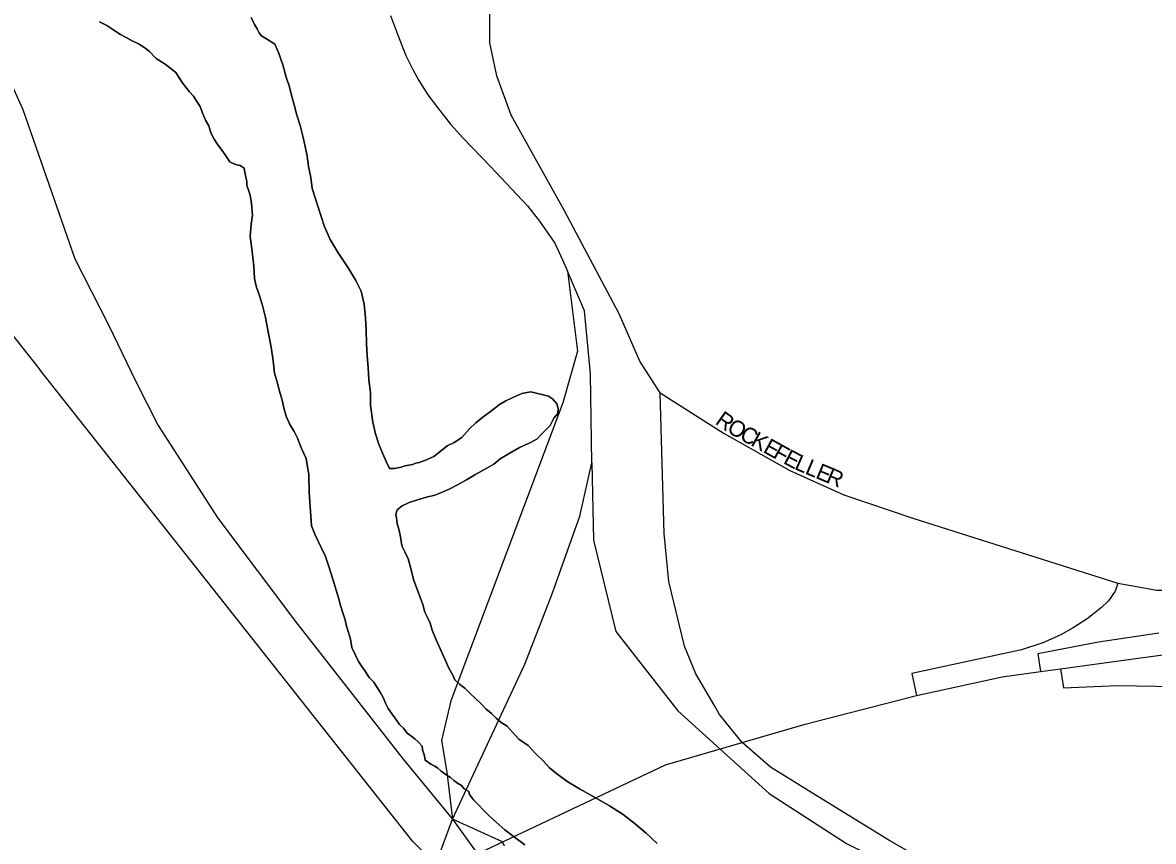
# Model space of a CAD drawing. Extents: x 2010165 to 2382125, y 1060529 to 1407316.
# Drawn here: x 2193362 to 2196877, y 1268211 to 1270754 of the extents above; entities that cross this region are included whole.
import ezdxf

# ---------------------------------------------------------------- set-up
doc = ezdxf.new("R2010")
doc.units = 0
for name, color, linetype in [('GM_X_City_Street', 7, 'Continuous'), ('GM_X_City_Street_Text', 7, 'Continuous'), ('GM_X_Interchange_Ramps', 7, 'Continuous'), ('GM_X_Interstate_Route', 7, 'Continuous'), ('GM_X_Major_River', 7, 'Continuous'), ('GM_X_Rail_Line', 7, 'Continuous')]:
    doc.layers.add(name, color=color, linetype=linetype)

msp = doc.modelspace()

# ---------------------------------------------------------------- linework, layer by layer
at = {"layer": 'GM_X_City_Street'}
for points in [[(2193414.5, 1269678), (2191590.1, 1271983.8)], [(2194814.3, 1270742.8), (2194814.3, 1270803.6), (2194829.9, 1270925.6), (2194837.3, 1270951.9)], [(2195343.6, 1269603.3), (2195280.4, 1269702.5), (2195216.5, 1269849), (2195046.1, 1270168.6), (2194880.8, 1270466.5), (2194836.5, 1270588.5), (2194814.3, 1270690.5), (2194814.3, 1270742.8)], [(2194575.6, 1268210.8), (2193418.3, 1269673.3), (2193414.5, 1269678)], [(2195513.3, 1268631.1), (2195454.9, 1268731), (2195419, 1268817.1), (2195370.5, 1269018.2), (2195356.2, 1269167.1), (2195343.6, 1269603.3)], [(2195343.6, 1269603.3), (2195542.8, 1269477.6), (2195747.3, 1269362.8), (2195914.2, 1269287.4), (2196129, 1269214.6), (2196766.7, 1269012.4), (2196887.5, 1268990.8), (2196984.3, 1268990.8), (2197079.1, 1269007.9), (2197285.1, 1269056.8)], [(2195825.1, 1268355.4), (2195686.7, 1268440.8), (2195598.4, 1268517.8), (2195528.5, 1268605.1), (2195513.3, 1268631.1)], [(2196416.3, 1268008.8), (2196057.4, 1268212), (2195825.1, 1268355.4)], [(2194117.7, 1266117.2), (2194219.3, 1266293.4), (2194260.3, 1266338.7), (2194303.1, 1266354.6), (2194356.9, 1266357.7), (2194421.8, 1266345), (2194626.1, 1266294.4), (2194668.8, 1266294.4), (2194705.3, 1266311.8), (2194729, 1266351.4), (2194747.3, 1266469.4), (2194733.6, 1267940.5), (2194727.7, 1267983.9), (2194698.3, 1268054.5), (2194666.6, 1268120.3), (2194575.6, 1268210.8)]]:
    msp.add_lwpolyline(points, dxfattribs=at)
at = {"layer": 'GM_X_Interchange_Ramps'}
for points in [[(2196766.7, 1269012.4), (2196758.4, 1268987.4), (2196737.7, 1268957.5), (2196715.7, 1268936.8), (2196670.9, 1268901.7), (2196627.2, 1268873.9), (2196587.5, 1268850.9), (2196533.2, 1268826.9), (2196467, 1268805.1), (2196126.5, 1268732.1), (2196140.7, 1268663.5)], [(2196894.1, 1268857), (2196706.4, 1268829), (2196517.7, 1268793.6), (2196526.3, 1268738.2)], [(2196588.4, 1268746.7), (2196597.6, 1268687.6), (2196763.9, 1268694.6), (2196884.6, 1268692.6), (2196995.9, 1268687.9), (2197103.4, 1268668.7), (2197218.5, 1268631.8), (2197534.6, 1268535.8), (2197568.6, 1268523.4), (2197635.8, 1268499.1), (2197708.3, 1268471.6), (2197748.8, 1268454.2), (2197776.7, 1268434.8), (2197793.9, 1268452)]]:
    msp.add_lwpolyline(points, dxfattribs=at)
at = {"layer": 'GM_X_Interstate_Route'}
for points in [[(2196799.9, 1268775.8), (2196905.7, 1268790.3), (2197011.1, 1268801.4)], [(2193783.1, 1267711.8), (2193800.5, 1267719.8), (2194176.3, 1267887.6), (2194508.9, 1268045.8), (2194666.6, 1268120.3), (2195360.2, 1268448.3), (2195598.4, 1268517.8), (2195794.7, 1268575.2), (2196140.7, 1268663.5), (2196406.9, 1268721.8), (2196526.3, 1268738.2), (2196588.4, 1268746.7), (2196799.9, 1268775.8)]]:
    msp.add_lwpolyline(points, dxfattribs=at)
at = {"layer": 'GM_X_Major_River'}
for points in [[(2194703.9, 1269449.1), (2194682, 1269438.8), (2194664.1, 1269424.5), (2194640.3, 1269406.2), (2194612.4, 1269393.8), (2194594.5, 1269387.6), (2194584.5, 1269385.4), (2194574.5, 1269381.3), (2194562.5, 1269379.1), (2194550.5, 1269377), (2194538.5, 1269372.8), (2194518.6, 1269368.6), (2194502.5, 1269368.4), (2194492.2, 1269390.3), (2194481.8, 1269414.3), (2194469.4, 1269444.2), (2194458.9, 1269476.2), (2194450.4, 1269512.2), (2194443.7, 1269564.3), (2194443.2, 1269604.4), (2194438.6, 1269644.5), (2194436.1, 1269682.6), (2194433.6, 1269718.7), (2194431, 1269756.8), (2194430.5, 1269798.9), (2194427.9, 1269837), (2194423.4, 1269879.1), (2194414.8, 1269919.1), (2194398.3, 1269953), (2194375.7, 1269988.9), (2194343, 1270038.6), (2194318.4, 1270080.5), (2194299.7, 1270122.4), (2194262.1, 1270238.3), (2194257.6, 1270272.4), (2194251.1, 1270306.4), (2194246.7, 1270338.4), (2194240.2, 1270368.5), (2194233.8, 1270396.5), (2194225.3, 1270434.5), (2194214.8, 1270466.5), (2194206.4, 1270498.5), (2194197.9, 1270528.5), (2194191.6, 1270554.5), (2194181.1, 1270584.4), (2194170.6, 1270622.4), (2194158, 1270660.4), (2194145.7, 1270686.4), (2194131.5, 1270696.2), (2194115.3, 1270706.1), (2194105.2, 1270712), (2194097.1, 1270721.9), (2194090.9, 1270733.8), (2194082.7, 1270747.8), (2194072.3, 1270769.7)], [(2194072.3, 1270769.7), (2194082.7, 1270747.8), (2194090.9, 1270733.8), (2194097.1, 1270721.9), (2194105.2, 1270712), (2194115.3, 1270706.1), (2194131.5, 1270696.2), (2194145.7, 1270686.4), (2194158, 1270660.4), (2194170.6, 1270622.4), (2194181.1, 1270584.4), (2194191.6, 1270554.5), (2194197.9, 1270528.5), (2194206.4, 1270498.5), (2194214.8, 1270466.5), (2194225.3, 1270434.5), (2194233.8, 1270396.5), (2194240.2, 1270368.5), (2194246.7, 1270338.4), (2194251.1, 1270306.4), (2194257.6, 1270272.4), (2194262.1, 1270238.3), (2194299.7, 1270122.4), (2194318.4, 1270080.5), (2194343, 1270038.6), (2194375.7, 1269988.9), (2194398.3, 1269953), (2194414.8, 1269919.1), (2194423.4, 1269879.1), (2194427.9, 1269837), (2194430.5, 1269798.9), (2194431, 1269756.8), (2194433.6, 1269718.7), (2194436.1, 1269682.6), (2194438.6, 1269644.5), (2194443.2, 1269604.4), (2194443.7, 1269564.3), (2194450.4, 1269512.2), (2194458.9, 1269476.2), (2194469.4, 1269444.2), (2194481.8, 1269414.3), (2194492.2, 1269390.3), (2194502.5, 1269368.4), (2194518.6, 1269368.6), (2194538.5, 1269372.8), (2194550.5, 1269377), (2194562.5, 1269379.1), (2194574.5, 1269381.3), (2194584.5, 1269385.4), (2194594.5, 1269387.6), (2194612.4, 1269393.8), (2194640.3, 1269406.2), (2194664.1, 1269424.5), (2194682, 1269438.8), (2194703.9, 1269449.1)], [(2193601.4, 1270756), (2193623.6, 1270744.3), (2193645.9, 1270730.5), (2193666.1, 1270716.7), (2193684.3, 1270706.9), (2193702.5, 1270697.1), (2193722.6, 1270687.3), (2193738.8, 1270677.4), (2193757.1, 1270663.6), (2193777.4, 1270641.8), (2193805.7, 1270624.1), (2193823.9, 1270610.2), (2193838.1, 1270598.4), (2193848.3, 1270584.4), (2193856.6, 1270570.5), (2193868.8, 1270554.6), (2193881, 1270538.7), (2193893.3, 1270524.8), (2193903.5, 1270508.9), (2193913.7, 1270492.9), (2193920, 1270475), (2193930.4, 1270451), (2193940.6, 1270433.1), (2193947, 1270411.1), (2193957.2, 1270391.1), (2193967.5, 1270377.2), (2193981.8, 1270357.3), (2193992, 1270343.4), (2194006.3, 1270321.5), (2194016.4, 1270315.6), (2194028.5, 1270311.7), (2194038.6, 1270309.8), (2194050.7, 1270302), (2194052.9, 1270287.9), (2194057.1, 1270269.9), (2194059.3, 1270259.9), (2194059.4, 1270247.9), (2194063.6, 1270235.9), (2194069.9, 1270217.9), (2194074.2, 1270191.9), (2194076.7, 1270155.8), (2194073.1, 1270127.7), (2194069.6, 1270089.5), (2194074.1, 1270059.5), (2194076.4, 1270033.4), (2194080.9, 1269997.3), (2194083.4, 1269959.3), (2194087.8, 1269935.2), (2194096.1, 1269911.3), (2194106.6, 1269879.3), (2194117.2, 1269837.3), (2194125.8, 1269793.2), (2194134.5, 1269745.2), (2194141.1, 1269703.1), (2194145.6, 1269665.1), (2194152, 1269641.1), (2194160.4, 1269609.1), (2194168.8, 1269581.1), (2194175.2, 1269553.1), (2194181.5, 1269531.1), (2194191.9, 1269507.1), (2194206.2, 1269483.2), (2194216.5, 1269463.3), (2194229, 1269431.3), (2194243.5, 1269399.4), (2194252.2, 1269349.3), (2194252.9, 1269295.1), (2194260.4, 1269190.9), (2194270.8, 1269164.9), (2194281.1, 1269143), (2194291.4, 1269121.1), (2194303.8, 1269095.1), (2194312.1, 1269071.1), (2194320.5, 1269045.2), (2194326.8, 1269025.2), (2194331, 1269011.2), (2194337.3, 1268991.2), (2194343.6, 1268967.2), (2194350, 1268943.2), (2194358.3, 1268917.2), (2194364.6, 1268899.2), (2194368.9, 1268879.2)], [(2194368.9, 1268879.2), (2194364.6, 1268899.2), (2194358.3, 1268917.2), (2194350, 1268943.2), (2194343.6, 1268967.2), (2194337.3, 1268991.2), (2194331, 1269011.2), (2194326.8, 1269025.2), (2194320.5, 1269045.2), (2194312.1, 1269071.1), (2194303.8, 1269095.1), (2194291.4, 1269121.1), (2194281.1, 1269143), (2194270.8, 1269164.9), (2194260.4, 1269190.9), (2194252.9, 1269295.1), (2194252.2, 1269349.3), (2194243.5, 1269399.4), (2194229, 1269431.3), (2194216.5, 1269463.3), (2194206.2, 1269483.2), (2194191.9, 1269507.1), (2194181.5, 1269531.1), (2194175.2, 1269553.1), (2194168.8, 1269581.1), (2194160.4, 1269609.1), (2194152, 1269641.1), (2194145.6, 1269665.1), (2194141.1, 1269703.1), (2194134.5, 1269745.2), (2194125.8, 1269793.2), (2194117.2, 1269837.3), (2194106.6, 1269879.3), (2194096.1, 1269911.3), (2194087.8, 1269935.2), (2194083.4, 1269959.3), (2194080.9, 1269997.3), (2194076.4, 1270033.4), (2194074.1, 1270059.5), (2194069.6, 1270089.5), (2194073.1, 1270127.7), (2194076.7, 1270155.8), (2194074.2, 1270191.9), (2194069.9, 1270217.9), (2194063.6, 1270235.9), (2194059.4, 1270247.9), (2194059.3, 1270259.9), (2194057.1, 1270269.9), (2194052.9, 1270287.9), (2194050.7, 1270302), (2194038.6, 1270309.8), (2194028.5, 1270311.7), (2194016.4, 1270315.6), (2194006.3, 1270321.5), (2193992, 1270343.4), (2193981.8, 1270357.3), (2193967.5, 1270377.2), (2193957.2, 1270391.1), (2193947, 1270411.1), (2193940.6, 1270433.1), (2193930.4, 1270451), (2193920, 1270475), (2193913.7, 1270492.9), (2193903.5, 1270508.9), (2193893.3, 1270524.8), (2193881, 1270538.7), (2193868.8, 1270554.6), (2193856.6, 1270570.5), (2193848.3, 1270584.4), (2193838.1, 1270598.4), (2193823.9, 1270610.2), (2193805.7, 1270624.1), (2193777.4, 1270641.8), (2193757.1, 1270663.6), (2193738.8, 1270677.4), (2193722.6, 1270687.3), (2193702.5, 1270697.1), (2193684.3, 1270706.9), (2193666.1, 1270716.7), (2193645.9, 1270730.5), (2193623.6, 1270744.3), (2193601.4, 1270756)], [(2195334.4, 1268204.6), (2195299.9, 1268236.3), (2195267.4, 1268264), (2195228.9, 1268293.7), (2195186.5, 1268321.2), (2195138, 1268348.7), (2195093.5, 1268374.3), (2195057.1, 1268395.9), (2195026.8, 1268417.6), (2195000.4, 1268439.4), (2194980.1, 1268461.2), (2194957.7, 1268483), (2194933.3, 1268508.8), (2194905, 1268528.5), (2194884.6, 1268550.3), (2194868.3, 1268568.2), (2194850.1, 1268580), (2194833.9, 1268593.9), (2194819.7, 1268607.8), (2194803.4, 1268621.6), (2194787.2, 1268637.4), (2194770.9, 1268653.3), (2194752.6, 1268671.1), (2194736.4, 1268687), (2194720.2, 1268698.8), (2194706, 1268712.7), (2194699.8, 1268726.7), (2194687.4, 1268748.6), (2194675.1, 1268774.6), (2194660.6, 1268806.5), (2194646.1, 1268838.4), (2194635.7, 1268866.4), (2194629.4, 1268888.4), (2194621.1, 1268906.3), (2194612.9, 1268922.3), (2194606.5, 1268946.3), (2194577.4, 1269024.2), (2194568.9, 1269058.2), (2194560.5, 1269088.2), (2194550.2, 1269110.1), (2194541.9, 1269126.1), (2194539.8, 1269136.1), (2194537.6, 1269150.1), (2194535.4, 1269162.1), (2194531.2, 1269180.1), (2194526.9, 1269198.1), (2194524.7, 1269214.2), (2194522.5, 1269226.2), (2194526.3, 1269240.3), (2194542.2, 1269252.5), (2194564.1, 1269262.8), (2194590.1, 1269271.1), (2194618, 1269279.5), (2194644, 1269285.8), (2194663.9, 1269294.1), (2194687.8, 1269304.4), (2194715.7, 1269318.8), (2194741.6, 1269333.2), (2194767.4, 1269349.5), (2194805.2, 1269370), (2194827.1, 1269382.3), (2194846.9, 1269398.6), (2194874.8, 1269415), (2194906.6, 1269433.5), (2194936.5, 1269447.9), (2194960.4, 1269460.2), (2194974.2, 1269474.4), (2194988, 1269488.6), (2195001.9, 1269502.8), (2195013.6, 1269525.1), (2195025.4, 1269539.2), (2195027.2, 1269555.3), (2195023, 1269569.3), (2195008.8, 1269585.2), (2194996.6, 1269593.1), (2194942.3, 1269606.4), (2194924.3, 1269604.2), (2194914.3, 1269602.1), (2194904.3, 1269598), (2194886.4, 1269589.7), (2194864.5, 1269579.4), (2194844.6, 1269567.1), (2194820.8, 1269548.8), (2194793, 1269528.4), (2194771.2, 1269510.1), (2194751.4, 1269491.8), (2194727.7, 1269465.4), (2194703.9, 1269449.1)], [(2194703.9, 1269449.1), (2194727.7, 1269465.4), (2194751.4, 1269491.8), (2194771.2, 1269510.1), (2194793, 1269528.4), (2194820.8, 1269548.8), (2194844.6, 1269567.1), (2194864.5, 1269579.4), (2194886.4, 1269589.7), (2194904.3, 1269598), (2194914.3, 1269602.1), (2194924.3, 1269604.2), (2194942.3, 1269606.4), (2194996.6, 1269593.1), (2195008.8, 1269585.2), (2195023, 1269569.3), (2195027.2, 1269555.3), (2195025.4, 1269539.2), (2195013.6, 1269525.1), (2195001.9, 1269502.8), (2194988, 1269488.6), (2194974.2, 1269474.4), (2194960.4, 1269460.2), (2194936.5, 1269447.9), (2194906.6, 1269433.5), (2194874.8, 1269415), (2194846.9, 1269398.6), (2194827.1, 1269382.3), (2194805.2, 1269370), (2194767.4, 1269349.5), (2194741.6, 1269333.2), (2194715.7, 1269318.8), (2194687.8, 1269304.4), (2194663.9, 1269294.1), (2194644, 1269285.8), (2194618, 1269279.5), (2194590.1, 1269271.1), (2194564.1, 1269262.8), (2194542.2, 1269252.5), (2194526.3, 1269240.3), (2194522.5, 1269226.2), (2194524.7, 1269214.2), (2194526.9, 1269198.1), (2194531.2, 1269180.1), (2194535.4, 1269162.1), (2194537.6, 1269150.1), (2194539.8, 1269136.1), (2194541.9, 1269126.1), (2194550.2, 1269110.1), (2194560.5, 1269088.2), (2194568.9, 1269058.2), (2194577.4, 1269024.2), (2194606.5, 1268946.3), (2194612.9, 1268922.3), (2194621.1, 1268906.3), (2194629.4, 1268888.4), (2194635.7, 1268866.4), (2194646.1, 1268838.4), (2194660.6, 1268806.5), (2194675.1, 1268774.6), (2194687.4, 1268748.6), (2194699.8, 1268726.7), (2194706, 1268712.7), (2194720.2, 1268698.8), (2194736.4, 1268687), (2194752.6, 1268671.1), (2194770.9, 1268653.3), (2194787.2, 1268637.4), (2194803.4, 1268621.6), (2194819.7, 1268607.8), (2194833.9, 1268593.9), (2194850.1, 1268580), (2194868.3, 1268568.2), (2194884.6, 1268550.3), (2194905, 1268528.5), (2194933.3, 1268508.8), (2194957.7, 1268483), (2194980.1, 1268461.2), (2195000.4, 1268439.4), (2195026.8, 1268417.6), (2195057.1, 1268395.9), (2195093.5, 1268374.3), (2195138, 1268348.7), (2195186.5, 1268321.2), (2195228.9, 1268293.7), (2195267.4, 1268264), (2195299.9, 1268236.3), (2195334.4, 1268204.6)], [(2194368.9, 1268879.2), (2194375.2, 1268859.2), (2194381.5, 1268839.2), (2194385.8, 1268813.2), (2194396.2, 1268791.2), (2194406.5, 1268769.3), (2194416.7, 1268753.4), (2194426.9, 1268739.4), (2194439.2, 1268719.5), (2194453.5, 1268705.7), (2194461.7, 1268691.7), (2194474, 1268673.8), (2194484.2, 1268655.9), (2194490.4, 1268639.9), (2194498.7, 1268623.9), (2194511, 1268606), (2194519.1, 1268594.1), (2194533.5, 1268574.2), (2194545.6, 1268562.3), (2194557.9, 1268546.4), (2194572.1, 1268536.5), (2194582.2, 1268528.6), (2194592.4, 1268518.7), (2194604.5, 1268506.8), (2194604.7, 1268494.8), (2194611, 1268476.8), (2194613.2, 1268462.8), (2194631.4, 1268451), (2194641.5, 1268445.1), (2194651.6, 1268439.2), (2194663.7, 1268429.3), (2194682, 1268415.5), (2194692.1, 1268409.6), (2194702.2, 1268399.7), (2194714.4, 1268391.8), (2194726.5, 1268383.9), (2194734.7, 1268374), (2194748.8, 1268366.1), (2194750.9, 1268356.1), (2194763.2, 1268340.2), (2194810, 1268292.6), (2194834.3, 1268270.8), (2194860.7, 1268247.1), (2194891.1, 1268223.4), (2194923.5, 1268199.7)], [(2194923.5, 1268199.7), (2194891.1, 1268223.4), (2194860.7, 1268247.1), (2194834.3, 1268270.8), (2194810, 1268292.6), (2194763.2, 1268340.2), (2194750.9, 1268356.1), (2194748.8, 1268366.1), (2194734.7, 1268374), (2194726.5, 1268383.9), (2194714.4, 1268391.8), (2194702.2, 1268399.7), (2194692.1, 1268409.6), (2194682, 1268415.5), (2194663.7, 1268429.3), (2194651.6, 1268439.2), (2194641.5, 1268445.1), (2194631.4, 1268451), (2194613.2, 1268462.8), (2194611, 1268476.8), (2194604.7, 1268494.8), (2194604.5, 1268506.8), (2194592.4, 1268518.7), (2194582.2, 1268528.6), (2194572.1, 1268536.5), (2194557.9, 1268546.4), (2194545.6, 1268562.3), (2194533.5, 1268574.2), (2194519.1, 1268594.1), (2194511, 1268606), (2194498.7, 1268623.9), (2194490.4, 1268639.9), (2194484.2, 1268655.9), (2194474, 1268673.8), (2194461.7, 1268691.7), (2194453.5, 1268705.7), (2194439.2, 1268719.5), (2194426.9, 1268739.4), (2194416.7, 1268753.4), (2194406.5, 1268769.3), (2194396.2, 1268791.2), (2194385.8, 1268813.2), (2194381.5, 1268839.2), (2194375.2, 1268859.2), (2194368.9, 1268879.2)]]:
    msp.add_lwpolyline(points, dxfattribs=at)
at = {"layer": 'GM_X_Rail_Line'}
for points in [[(2192776.2, 1270930.9), (2192854.6, 1270914.7), (2192972, 1270881.4), (2193092.2, 1270850.1), (2193119, 1270840.1), (2193152.7, 1270822.5), (2193180.7, 1270804.9), (2193214.4, 1270771.6), (2193240.8, 1270736.3), (2193268.5, 1270690.7), (2193362.8, 1270483.3), (2193525.1, 1270019.5), (2193627.7, 1269817.4), (2193713.8, 1269638.5), (2193783.4, 1269502.7), (2193968.9, 1269214.5), (2194213.9, 1268889.9), (2194545.1, 1268465.8), (2194698.5, 1268279.4)], [(2194506.1, 1270775.8), (2194527.1, 1270718.2), (2194553.2, 1270651), (2194575.1, 1270608.3), (2194593.4, 1270574.2), (2194621.3, 1270529.7), (2194651.9, 1270489.6), (2194692, 1270438.1), (2194730.4, 1270396.2), (2194816.8, 1270307.1), (2194931.2, 1270184.1), (2194968.7, 1270136.9), (2195016.7, 1270068.9), (2195040.7, 1270016.6), (2195055.5, 1269981.9)], [(2195055.5, 1269981.9), (2195086.6, 1269733), (2195041.5, 1269573.2), (2194693.1, 1268647.4), (2194664.4, 1268524.5), (2194680.7, 1268426.1), (2194698.5, 1268279.4)], [(2195131.6, 1269386.5), (2195127.3, 1269663.2), (2195108.4, 1269858.4), (2195055.5, 1269981.9)], [(2194698.5, 1268279.4), (2194778.7, 1268450.5), (2194923.1, 1268760.8), (2195008.6, 1268980), (2195019.3, 1269012.1), (2195094.2, 1269220.7), (2195131.6, 1269386.5)], [(2195131.6, 1269386.5), (2195136.9, 1269145.9), (2195206.5, 1268862.4), (2195398.9, 1268616.3), (2195682.3, 1268359.6), (2195922.9, 1268204.5), (2196233.1, 1268049.4), (2196527.1, 1267894.3), (2196660.8, 1267798), (2196722.2, 1267689.3)], [(2192609.7, 1264618), (2194459.8, 1267701.8), (2194559.5, 1267905), (2194698.5, 1268279.4)], [(2194698.5, 1268279.4), (2194810.8, 1268124.3), (2194944.5, 1267781.9), (2195027.9, 1267357.8), (2195037.3, 1267075.8), (2195027.9, 1266793.8), (2195059.2, 1266618.4), (2195090.6, 1266474.3), (2195118.8, 1266367.7), (2195186.9, 1266201.4)], [(2194859.6, 1268196.2), (2194853.6, 1268209.8), (2194698.5, 1268279.4)]]:
    msp.add_lwpolyline(points, dxfattribs=at)

# ---------------------------------------------------------------- texts
at = {"layer": 'GM_X_City_Street_Text'}
for s, rotation, p in [('R', 324.5244, (2195512.1, 1269509.6)), ('O', 329.6434, (2195548.4, 1269484)), ('C', 331.1191, (2195587.6, 1269461.1)), ('K', 331.0982, (2195622.3, 1269441.9)), ('E', 331.0955, (2195660.8, 1269420.7)), ('F', 331.0955, (2195691.6, 1269403.7)), ('E', 332.453, (2195723.6, 1269386.1)), ('L', 336.4979, (2195758.3, 1269368.1)), ('L', 337.371, (2195791.3, 1269353.7)), ('E', 337.3717, (2195823.8, 1269340.2)), ('R', 337.3689, (2195856.3, 1269326.6))]:
    msp.add_text(s, height=50, rotation=rotation, dxfattribs=at).set_placement(p)

doc.saveas('drawing.dxf')
